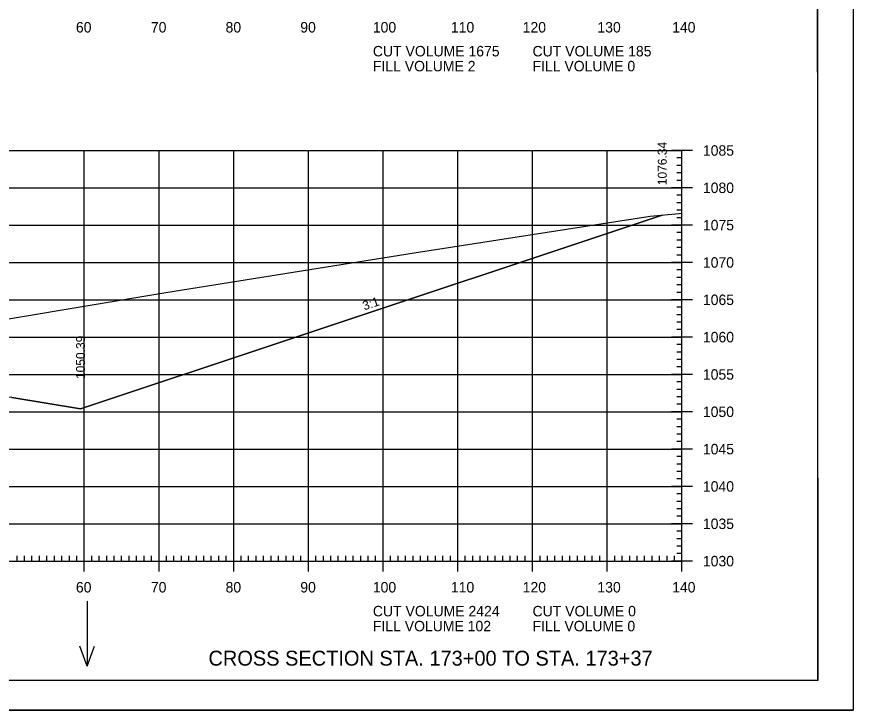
# Model space of a CAD drawing. Extents: x 1322838 to 1324533, y 339903 to 351025.
# Drawn here: x 1323754.7 to 1323866.6, y 347398.5 to 347491.4 of the extents above; entities that cross this region are included whole.
import ezdxf

# ---------------------------------------------------------------- set-up
doc = ezdxf.new("R2010")
doc.units = 0
for name, color, linetype in [('R_Axis', 7, 'Continuous'), ('R_Axis Annot', 7, 'Continuous'), ('R_Border', 7, 'Continuous'), ('R_Draft', 7, 'Continuous'), ('R_Exist Surface', 7, 'Continuous'), ('R_Fin Surface', 7, 'Continuous'), ('R_Fin Surface Annot', 7, 'Continuous'), ('R_Grid', 7, 'Continuous'), ('R_No Plot', 7, 'Continuous'), ('R_Water Annot', 7, 'Continuous')]:
    doc.layers.add(name, color=color, linetype=linetype)

msp = doc.modelspace()

# ---------------------------------------------------------------- linework, layer by layer
at = {"layer": 'R_Axis'}
for p, q in [((1323845.12, 347473.51), (1323842.32, 347473.51)), ((1323843.72, 347418.51), (1323843.72, 347473.51)), ((1323843.72, 347472.51), (1323843.02, 347472.51)), ((1323843.72, 347471.51), (1323843.02, 347471.51)), ((1323843.72, 347470.51), (1323843.02, 347470.51)), ((1323843.72, 347469.51), (1323843.02, 347469.51)), ((1323845.12, 347468.51), (1323842.32, 347468.51)), ((1323843.72, 347467.51), (1323843.02, 347467.51)), ((1323843.72, 347466.51), (1323843.02, 347466.51)), ((1323843.72, 347465.51), (1323843.02, 347465.51)), ((1323843.72, 347464.51), (1323843.02, 347464.51)), ((1323845.12, 347463.51), (1323842.32, 347463.51)), ((1323843.72, 347462.51), (1323843.02, 347462.51)), ((1323843.72, 347461.51), (1323843.02, 347461.51)), ((1323843.72, 347460.51), (1323843.02, 347460.51)), ((1323843.72, 347459.51), (1323843.02, 347459.51)), ((1323845.12, 347458.51), (1323842.32, 347458.51)), ((1323843.72, 347457.51), (1323843.02, 347457.51)), ((1323843.72, 347456.51), (1323843.02, 347456.51)), ((1323843.72, 347455.51), (1323843.02, 347455.51)), ((1323843.72, 347454.51), (1323843.02, 347454.51)), ((1323845.12, 347453.51), (1323842.32, 347453.51)), ((1323843.72, 347452.51), (1323843.02, 347452.51)), ((1323843.72, 347451.51), (1323843.02, 347451.51)), ((1323843.72, 347450.51), (1323843.02, 347450.51)), ((1323843.72, 347449.51), (1323843.02, 347449.51)), ((1323845.12, 347448.51), (1323842.32, 347448.51)), ((1323843.72, 347447.51), (1323843.02, 347447.51)), ((1323843.72, 347446.51), (1323843.02, 347446.51)), ((1323843.72, 347445.51), (1323843.02, 347445.51)), ((1323843.72, 347444.51), (1323843.02, 347444.51)), ((1323845.12, 347443.51), (1323842.32, 347443.51)), ((1323843.72, 347442.51), (1323843.02, 347442.51)), ((1323843.72, 347441.51), (1323843.02, 347441.51)), ((1323843.72, 347440.51), (1323843.02, 347440.51)), ((1323843.72, 347439.51), (1323843.02, 347439.51)), ((1323845.12, 347438.51), (1323842.32, 347438.51)), ((1323843.72, 347437.51), (1323843.02, 347437.51)), ((1323843.72, 347436.51), (1323843.02, 347436.51)), ((1323843.72, 347435.51), (1323843.02, 347435.51)), ((1323843.72, 347434.51), (1323843.02, 347434.51)), ((1323845.12, 347433.51), (1323842.32, 347433.51)), ((1323843.72, 347432.51), (1323843.02, 347432.51)), ((1323843.72, 347431.51), (1323843.02, 347431.51)), ((1323843.72, 347430.51), (1323843.02, 347430.51)), ((1323843.72, 347429.51), (1323843.02, 347429.51)), ((1323845.12, 347428.51), (1323842.32, 347428.51)), ((1323843.72, 347427.51), (1323843.02, 347427.51)), ((1323843.72, 347426.51), (1323843.02, 347426.51)), ((1323843.72, 347425.51), (1323843.02, 347425.51)), ((1323843.72, 347424.51), (1323843.02, 347424.51)), ((1323845.12, 347423.51), (1323842.32, 347423.51)), ((1323843.72, 347422.51), (1323843.02, 347422.51)), ((1323843.72, 347421.51), (1323843.02, 347421.51)), ((1323763.72, 347417.11), (1323763.72, 347419.91)), ((1323773.72, 347417.11), (1323773.72, 347419.91)), ((1323783.72, 347417.11), (1323783.72, 347419.91)), ((1323793.72, 347417.11), (1323793.72, 347419.91)), ((1323803.72, 347417.11), (1323803.72, 347419.91)), ((1323813.72, 347417.11), (1323813.72, 347419.91)), ((1323823.72, 347417.11), (1323823.72, 347419.91)), ((1323833.72, 347417.11), (1323833.72, 347419.91)), ((1323843.72, 347420.51), (1323843.02, 347420.51)), ((1323843.72, 347417.11), (1323843.72, 347419.91)), ((1323754.72, 347418.51), (1323754.72, 347419.21)), ((1323755.72, 347418.51), (1323755.72, 347419.21)), ((1323756.72, 347418.51), (1323756.72, 347419.21)), ((1323757.72, 347418.51), (1323757.72, 347419.21)), ((1323758.72, 347418.51), (1323758.72, 347419.21)), ((1323759.72, 347418.51), (1323759.72, 347419.21)), ((1323760.72, 347418.51), (1323760.72, 347419.21)), ((1323761.72, 347418.51), (1323761.72, 347419.21)), ((1323762.72, 347418.51), (1323762.72, 347419.21)), ((1323764.72, 347418.51), (1323764.72, 347419.21)), ((1323765.72, 347418.51), (1323765.72, 347419.21)), ((1323766.72, 347418.51), (1323766.72, 347419.21)), ((1323767.72, 347418.51), (1323767.72, 347419.21)), ((1323768.72, 347418.51), (1323768.72, 347419.21)), ((1323769.72, 347418.51), (1323769.72, 347419.21)), ((1323770.72, 347418.51), (1323770.72, 347419.21)), ((1323771.72, 347418.51), (1323771.72, 347419.21)), ((1323772.72, 347418.51), (1323772.72, 347419.21)), ((1323774.72, 347418.51), (1323774.72, 347419.21)), ((1323775.72, 347418.51), (1323775.72, 347419.21)), ((1323776.72, 347418.51), (1323776.72, 347419.21)), ((1323777.72, 347418.51), (1323777.72, 347419.21)), ((1323778.72, 347418.51), (1323778.72, 347419.21)), ((1323779.72, 347418.51), (1323779.72, 347419.21)), ((1323780.72, 347418.51), (1323780.72, 347419.21)), ((1323781.72, 347418.51), (1323781.72, 347419.21)), ((1323782.72, 347418.51), (1323782.72, 347419.21)), ((1323784.72, 347418.51), (1323784.72, 347419.21)), ((1323785.72, 347418.51), (1323785.72, 347419.21)), ((1323786.72, 347418.51), (1323786.72, 347419.21)), ((1323787.72, 347418.51), (1323787.72, 347419.21)), ((1323788.72, 347418.51), (1323788.72, 347419.21)), ((1323789.72, 347418.51), (1323789.72, 347419.21)), ((1323790.72, 347418.51), (1323790.72, 347419.21)), ((1323791.72, 347418.51), (1323791.72, 347419.21)), ((1323792.72, 347418.51), (1323792.72, 347419.21)), ((1323794.72, 347418.51), (1323794.72, 347419.21)), ((1323795.72, 347418.51), (1323795.72, 347419.21)), ((1323796.72, 347418.51), (1323796.72, 347419.21)), ((1323797.72, 347418.51), (1323797.72, 347419.21)), ((1323798.72, 347418.51), (1323798.72, 347419.21)), ((1323799.72, 347418.51), (1323799.72, 347419.21)), ((1323800.72, 347418.51), (1323800.72, 347419.21)), ((1323801.72, 347418.51), (1323801.72, 347419.21)), ((1323802.72, 347418.51), (1323802.72, 347419.21)), ((1323804.72, 347418.51), (1323804.72, 347419.21)), ((1323805.72, 347418.51), (1323805.72, 347419.21)), ((1323806.72, 347418.51), (1323806.72, 347419.21)), ((1323807.72, 347418.51), (1323807.72, 347419.21)), ((1323808.72, 347418.51), (1323808.72, 347419.21)), ((1323809.72, 347418.51), (1323809.72, 347419.21)), ((1323810.72, 347418.51), (1323810.72, 347419.21)), ((1323811.72, 347418.51), (1323811.72, 347419.21)), ((1323812.72, 347418.51), (1323812.72, 347419.21)), ((1323814.72, 347418.51), (1323814.72, 347419.21)), ((1323815.72, 347418.51), (1323815.72, 347419.21)), ((1323816.72, 347418.51), (1323816.72, 347419.21)), ((1323817.72, 347418.51), (1323817.72, 347419.21)), ((1323818.72, 347418.51), (1323818.72, 347419.21)), ((1323819.72, 347418.51), (1323819.72, 347419.21)), ((1323820.72, 347418.51), (1323820.72, 347419.21)), ((1323821.72, 347418.51), (1323821.72, 347419.21)), ((1323822.72, 347418.51), (1323822.72, 347419.21)), ((1323824.72, 347418.51), (1323824.72, 347419.21)), ((1323825.72, 347418.51), (1323825.72, 347419.21)), ((1323826.72, 347418.51), (1323826.72, 347419.21)), ((1323827.72, 347418.51), (1323827.72, 347419.21)), ((1323828.72, 347418.51), (1323828.72, 347419.21)), ((1323829.72, 347418.51), (1323829.72, 347419.21)), ((1323830.72, 347418.51), (1323830.72, 347419.21)), ((1323831.72, 347418.51), (1323831.72, 347419.21)), ((1323832.72, 347418.51), (1323832.72, 347419.21)), ((1323834.72, 347418.51), (1323834.72, 347419.21)), ((1323835.72, 347418.51), (1323835.72, 347419.21)), ((1323836.72, 347418.51), (1323836.72, 347419.21)), ((1323837.72, 347418.51), (1323837.72, 347419.21)), ((1323838.72, 347418.51), (1323838.72, 347419.21)), ((1323839.72, 347418.51), (1323839.72, 347419.21)), ((1323840.72, 347418.51), (1323840.72, 347419.21)), ((1323841.72, 347418.51), (1323841.72, 347419.21)), ((1323842.72, 347418.51), (1323842.72, 347419.21)), ((1323843.72, 347419.51), (1323843.02, 347419.51)), ((1323563.72, 347418.51), (1323843.72, 347418.51)), ((1323845.12, 347418.51), (1323842.32, 347418.51))]:
    msp.add_line(p, q, dxfattribs=at)
at = {"layer": 'R_Border'}
for q in [(1323861.9, 347607.97), (1323545.72, 347402.51)]:
    msp.add_line((1323861.9, 347402.51), q, dxfattribs=at)
at = {"layer": 'R_Exist Surface'}
msp.add_lwpolyline([(1323753.86, 347450.99), (1323774.64, 347454.49), (1323807.87, 347459.82), (1323839.45, 347464.71), (1323843.33, 347465.05), (1323843.33, 347465.05), (1323843.34, 347465.05), (1323843.72, 347465.1)], dxfattribs=at)
at = {"layer": 'R_Fin Surface'}
msp.add_lwpolyline([(1323754.04, 347440.43), (1323763.22, 347438.9), (1323789.76, 347447.75), (1323841.08, 347464.86), (1323841.08, 347464.86)], dxfattribs=at)
at = {"layer": 'R_Grid'}
for p, q in [((1323563.72, 347473.51), (1323843.72, 347473.51)), ((1323763.72, 347418.51), (1323763.72, 347473.51)), ((1323773.72, 347418.51), (1323773.72, 347473.51)), ((1323783.72, 347418.51), (1323783.72, 347473.51)), ((1323793.72, 347418.51), (1323793.72, 347473.51)), ((1323803.72, 347418.51), (1323803.72, 347473.51)), ((1323813.72, 347418.51), (1323813.72, 347473.51)), ((1323823.72, 347418.51), (1323823.72, 347473.51)), ((1323833.72, 347418.51), (1323833.72, 347473.51)), ((1323843.72, 347418.51), (1323843.72, 347473.51)), ((1323563.72, 347468.51), (1323843.72, 347468.51)), ((1323563.72, 347463.51), (1323843.72, 347463.51)), ((1323563.72, 347458.51), (1323843.72, 347458.51)), ((1323563.72, 347453.51), (1323843.72, 347453.51)), ((1323563.72, 347448.51), (1323843.72, 347448.51)), ((1323563.72, 347443.51), (1323843.72, 347443.51)), ((1323563.72, 347438.51), (1323843.72, 347438.51)), ((1323563.72, 347433.51), (1323843.72, 347433.51)), ((1323563.72, 347428.51), (1323843.72, 347428.51)), ((1323563.72, 347423.51), (1323843.72, 347423.51)), ((1323563.72, 347418.51), (1323843.72, 347418.51))]:
    msp.add_line(p, q, dxfattribs=at)
at = {"layer": 'R_No Plot'}
msp.add_line((1323533.31, 347398.54), (1323866.65, 347398.54), dxfattribs=at)
for points in [[(1323533.31, 347611.87), (1323866.65, 347611.87), (1323866.65, 347398.53), (1323533.31, 347398.53)], [(1323779.64, 347607.97), (1323799.26, 347607.97), (1323799.26, 347598.09), (1323815.37, 347598.09), (1323838.57, 347598.09), (1323838.57, 347565.42), (1323861.77, 347565.42), (1323861.9, 347402.51), (1323545.72, 347402.51), (1323545.72, 347607.97)], [(1323684.02, 347436.28), (1323687.34, 347437.89), (1323691.46, 347439.96), (1323696.91, 347440.92), (1323702.12, 347441.8), (1323714.02, 347444.55), (1323715.82, 347444.97), (1323753.86, 347450.99), (1323774.64, 347454.49), (1323807.87, 347459.82), (1323839.45, 347464.71), (1323841.08, 347464.86), (1323841.08, 347464.86), (1323789.76, 347447.75), (1323763.22, 347438.9), (1323754.04, 347440.43), (1323735.22, 347440.76), (1323703.72, 347437.84)]]:
    msp.add_lwpolyline(points, close=True, dxfattribs=at)
at = {"layer": 'R_Water Annot'}
for p, q in [((1323764.1, 347413.14), (1323764.1, 347404.45)), ((1323764.1, 347404.45), (1323763.13, 347407.11)), ((1323764.1, 347404.45), (1323765.07, 347407.11))]:
    msp.add_line(p, q, dxfattribs=at)

# ---------------------------------------------------------------- texts
at = {"layer": 'R_Axis Annot'}
for s, p in [('60', (1323762.6, 347489.31)), ('70', (1323772.63, 347489.31)), ('80', (1323782.63, 347489.31)), ('90', (1323792.63, 347489.31)), ('100', (1323802.34, 347489.31)), ('110', (1323812.79, 347489.31)), ('120', (1323822.4, 347489.31)), ('130', (1323832.4, 347489.31)), ('140', (1323842.4, 347489.31)), ('CUT VOLUME 1675', (1323802.35, 347486.11)), ('CUT VOLUME 185', (1323823.72, 347486.11)), ('FILL VOLUME 2', (1323802.35, 347484.11)), ('FILL VOLUME 0', (1323823.72, 347484.11)), ('1085', (1323846.52, 347472.81)), ('1080', (1323846.52, 347467.81)), ('1075', (1323846.52, 347462.81)), ('1070', (1323846.52, 347457.81)), ('1065', (1323846.52, 347452.81)), ('1060', (1323846.52, 347447.81)), ('1055', (1323846.52, 347442.81)), ('1050', (1323846.52, 347437.81)), ('1045', (1323846.52, 347432.81)), ('1040', (1323846.52, 347427.81)), ('1035', (1323846.52, 347422.81)), ('1030', (1323846.52, 347417.81)), ('60', (1323762.6, 347414.31)), ('70', (1323772.63, 347414.31)), ('80', (1323782.63, 347414.31)), ('90', (1323792.63, 347414.31)), ('100', (1323802.34, 347414.31)), ('110', (1323812.79, 347414.31)), ('120', (1323822.4, 347414.31)), ('130', (1323832.4, 347414.31)), ('140', (1323842.4, 347414.31)), ('CUT VOLUME 2424', (1323802.35, 347411.11)), ('CUT VOLUME 0', (1323823.72, 347411.11)), ('FILL VOLUME 102', (1323802.35, 347409.11)), ('FILL VOLUME 0', (1323823.72, 347409.11))]:
    msp.add_text(s, height=1.4, dxfattribs=at).set_placement(p)
at = {"layer": 'R_Draft'}
msp.add_text('CROSS SECTION STA. 173+00 TO STA. 173+37', height=2, dxfattribs=at).set_placement((1323780.34, 347404.51))
at = {"layer": 'R_Fin Surface Annot'}
for s, rotation, p in [('1076.34', 90, (1323841.68, 347468.86)), ('3:1', 18.435, (1323801.2, 347452.09)), ('1050.39', 90, (1323763.82, 347442.9))]:
    msp.add_text(s, height=1.2, rotation=rotation, dxfattribs=at).set_placement(p)

doc.saveas('drawing.dxf')
